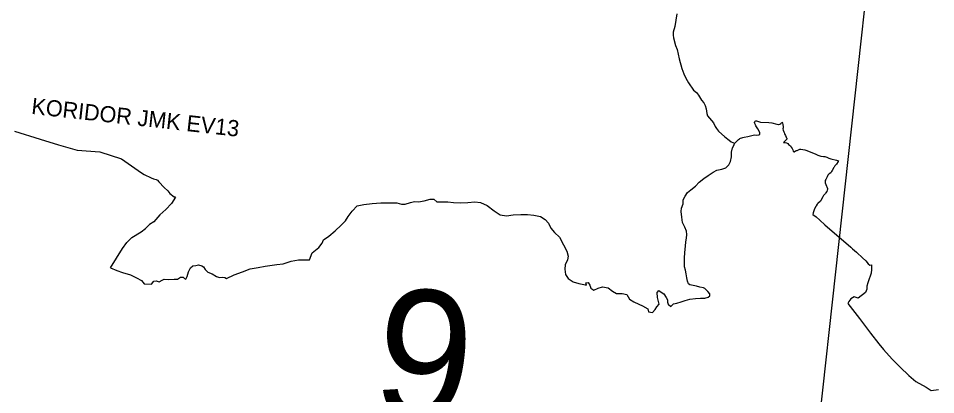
# Model space of a CAD drawing. Extents: x -678204 to -526855, y -1228851 to -1110393.
# Drawn here: x -668785 to -651736, y -1194100 to -1187099 of the extents above; entities that cross this region are included whole.
import ezdxf

# ---------------------------------------------------------------- set-up
doc = ezdxf.new("R2010")
doc.units = 0
for name, color, linetype in [('00_n_cyklo popisy', 7, 'Continuous'), ('00_n_cyklo prujezdne rekreacni hlavni', 7, 'Continuous'), ('00_n_cyklo trasovani rekreacni hlavni', 7, 'Continuous'), ('_HELP BIG', 7, 'Continuous')]:
    doc.layers.add(name, color=color, linetype=linetype)

msp = doc.modelspace()

# ---------------------------------------------------------------- linework, layer by layer
at = {"layer": '00_n_cyklo prujezdne rekreacni hlavni'}
for points in [[(-656549, -1187017), (-656582, -1187251), (-656615, -1187356), (-656617, -1187413), (-656607, -1187459), (-656571, -1187603), (-656542, -1187679), (-656502, -1187855), (-656451, -1188029), (-656415, -1188132), (-656382, -1188209), (-656332, -1188300), (-656236, -1188435), (-656183, -1188480), (-656144, -1188529), (-656091, -1188624), (-656046, -1188672), (-656018, -1188720), (-656004, -1188784), (-655991, -1188867), (-655975, -1188912), (-655868, -1189041), (-655832, -1189108), (-655809, -1189148), (-655770, -1189198), (-655655, -1189303), (-655575, -1189365), (-655537, -1189394), (-655473, -1189423)], [(-655479, -1189431), (-655479, -1189431), (-655417, -1189370), (-655400, -1189354), (-655385, -1189340), (-655373, -1189332), (-655361, -1189326), (-655339, -1189320), (-655323, -1189316), (-655298, -1189310), (-655229, -1189294), (-655180, -1189283), (-655125, -1189273), (-655099, -1189268), (-655061, -1189271), (-655029, -1189268), (-655019, -1189265), (-655011, -1189260), (-655007, -1189255), (-655004, -1189242), (-655003, -1189230), (-655010, -1189212), (-655041, -1189157), (-655076, -1189097), (-655084, -1189079), (-655095, -1189057), (-655101, -1189034), (-655097, -1189018), (-655090, -1189012), (-655079, -1189004), (-655079, -1189004), (-655065, -1189004), (-654989, -1189031), (-654989, -1189031), (-654839, -1189038), (-654780, -1189045), (-654780, -1189045), (-654690, -1189066), (-654660, -1189072), (-654648, -1189073), (-654648, -1189073), (-654631, -1189069), (-654613, -1189057), (-654606, -1189052), (-654605, -1189051), (-654601, -1189042), (-654596, -1189033), (-654584, -1189049), (-654578, -1189073), (-654572, -1189115), (-654572, -1189134), (-654574, -1189154), (-654570, -1189179), (-654559, -1189213), (-654555, -1189224), (-654555, -1189224), (-654545, -1189247), (-654530, -1189277), (-654517, -1189307), (-654512, -1189316), (-654500, -1189328), (-654497, -1189339), (-654501, -1189344), (-654512, -1189357), (-654567, -1189409), (-654551, -1189409), (-654536, -1189410), (-654508, -1189415), (-654486, -1189430), (-654471, -1189443), (-654437, -1189471), (-654420, -1189493), (-654402, -1189522), (-654390, -1189543), (-654384, -1189567), (-654374, -1189585), (-654365, -1189584), (-654342, -1189564), (-654323, -1189557), (-654309, -1189555), (-654299, -1189552), (-654263, -1189535), (-654244, -1189532), (-654206, -1189537), (-654169, -1189543), (-654131, -1189555), (-653966, -1189627), (-653925, -1189644), (-653887, -1189659), (-653870, -1189665), (-653821, -1189672), (-653797, -1189671), (-653779, -1189674), (-653760, -1189679), (-653719, -1189699), (-653687, -1189711), (-653581, -1189738), (-653561, -1189745), (-653540, -1189750), (-653548, -1189765), (-653581, -1189810), (-653598, -1189828), (-653612, -1189842), (-653622, -1189866), (-653626, -1189876), (-653661, -1189928), (-653673, -1189947), (-653678, -1189961), (-653687, -1189971), (-653716, -1189994), (-653740, -1190019), (-653754, -1190049), (-653779, -1190094), (-653793, -1190117), (-653788, -1190158), (-653777, -1190191), (-653747, -1190264), (-653748, -1190282), (-653750, -1190295), (-653762, -1190320), (-653784, -1190352), (-653791, -1190361), (-653821, -1190396), (-653835, -1190417), (-653869, -1190489), (-653877, -1190501), (-653926, -1190542), (-653940, -1190557), (-653958, -1190588), (-653963, -1190597), (-653963, -1190597), (-653987, -1190645), (-654001, -1190677), (-654011, -1190718), (-654017, -1190745), (-653960, -1190794), (-653892, -1190852), (-653796, -1190940), (-653313, -1191357), (-653313, -1191357), (-653282, -1191385), (-653282, -1191385), (-653205, -1191451), (-653211, -1191458)], [(-668859, -1189197), (-668380, -1189349), (-668040, -1189450), (-667692, -1189554), (-667273, -1189580), (-666869, -1189712), (-666685, -1189842), (-666498, -1189972), (-666444, -1190004), (-666318, -1190068), (-666271, -1190084), (-666223, -1190097), (-666201, -1190111), (-666174, -1190139), (-666072, -1190248), (-666007, -1190307), (-665972, -1190357), (-665891, -1190419), (-665867, -1190420)], [(-656610, -1192410), (-656547, -1192397), (-656468, -1192375), (-656391, -1192346), (-656308, -1192323), (-656198, -1192308), (-656110, -1192302), (-656025, -1192302), (-655963, -1192287), (-655931, -1192260), (-655935, -1192221), (-655973, -1192183), (-656002, -1192148), (-656027, -1192125), (-656054, -1192113), (-656117, -1192098), (-656183, -1192083), (-656243, -1192071), (-656304, -1192058), (-656327, -1192040), (-656347, -1191986), (-656360, -1191925), (-656376, -1191854), (-656387, -1191784), (-656402, -1191719), (-656402, -1191646), (-656404, -1191559), (-656399, -1191453), (-656385, -1191336), (-656377, -1191259), (-656370, -1191191), (-656362, -1191118), (-656370, -1191056), (-656397, -1190983), (-656439, -1190897), (-656451, -1190796), (-656466, -1190694), (-656462, -1190629), (-656431, -1190550), (-656426, -1190477), (-656395, -1190409), (-656350, -1190336), (-656287, -1190286), (-656202, -1190219), (-656133, -1190148), (-656048, -1190078), (-655965, -1190022), (-655873, -1189959), (-655802, -1189926), (-655713, -1189903), (-655638, -1189878), (-655580, -1189822), (-655548, -1189759), (-655530, -1189674), (-655530, -1189591), (-655511, -1189506), (-655490, -1189462), (-655474, -1189425)], [(-667071, -1191743), (-666955, -1191790), (-666852, -1191825), (-666701, -1191868), (-666589, -1191929), (-666498, -1191976), (-666446, -1192037), (-666313, -1192041), (-666269, -1191985), (-666226, -1191981), (-666166, -1192002), (-666110, -1191972), (-666075, -1191950), (-666002, -1191955), (-665890, -1191950), (-665829, -1191950), (-665769, -1191916), (-665721, -1191916), (-665700, -1191938), (-665670, -1191950), (-665648, -1191903), (-665622, -1191812), (-665583, -1191743), (-665540, -1191705), (-665484, -1191696), (-665437, -1191687), (-665372, -1191705), (-665342, -1191722), (-665312, -1191774), (-665264, -1191821), (-665186, -1191851), (-665100, -1191899), (-665048, -1191920), (-664988, -1191916), (-664949, -1191920), (-664919, -1191938), (-664777, -1191869), (-664621, -1191817), (-664479, -1191761), (-664328, -1191735), (-664198, -1191709), (-663983, -1191679), (-663866, -1191666), (-663715, -1191619), (-663577, -1191593), (-663499, -1191593), (-663374, -1191589), (-663323, -1191459), (-663202, -1191360), (-663137, -1191282), (-663115, -1191218), (-663016, -1191149), (-662900, -1191050), (-662787, -1190946), (-662705, -1190868), (-662654, -1190786), (-662580, -1190687), (-662490, -1190588), (-662364, -1190562), (-662209, -1190541), (-662050, -1190528), (-661838, -1190528), (-661752, -1190532), (-661666, -1190558), (-661597, -1190558), (-661497, -1190524), (-661424, -1190506), (-661351, -1190511), (-661243, -1190493), (-661131, -1190463), (-661066, -1190463), (-661006, -1190511), (-660906, -1190511), (-660803, -1190515), (-660695, -1190524), (-660565, -1190533), (-660432, -1190524), (-660302, -1190511), (-660194, -1190524), (-660074, -1190580), (-659940, -1190679), (-659828, -1190753), (-659711, -1190770), (-659586, -1190757), (-659448, -1190749), (-659323, -1190749), (-659207, -1190762), (-659081, -1190787), (-658991, -1190839), (-658935, -1190908), (-658887, -1191003), (-658818, -1191081), (-658728, -1191171), (-658654, -1191310), (-658594, -1191430), (-658564, -1191521), (-658577, -1191594), (-658624, -1191685), (-658629, -1191763), (-658616, -1191862), (-658564, -1191939), (-658473, -1192000), (-658366, -1192030), (-658275, -1192047), (-658228, -1192065), (-658236, -1192021), (-658197, -1192013), (-658163, -1192060), (-658146, -1192116), (-658090, -1192155), (-658008, -1192116), (-657930, -1192095), (-657826, -1192112), (-657740, -1192177), (-657667, -1192216), (-657563, -1192216), (-657477, -1192237), (-657425, -1192324), (-657343, -1192371), (-657253, -1192414), (-657184, -1192444), (-657084, -1192505), (-657072, -1192557), (-657002, -1192570), (-656951, -1192514), (-656916, -1192466), (-656877, -1192419), (-656908, -1192294), (-656912, -1192199), (-656882, -1192160), (-656838, -1192190), (-656787, -1192225), (-656748, -1192289), (-656718, -1192337), (-656718, -1192380), (-656709, -1192419), (-656657, -1192458), (-656610, -1192410)], [(-665865, -1190427), (-665937, -1190545), (-666045, -1190657), (-666154, -1190753), (-666269, -1190887), (-666350, -1190936)], [(-667073, -1191740), (-666850, -1191382), (-666769, -1191267), (-666674, -1191173), (-666505, -1191071), (-666424, -1191011), (-666350, -1190936)], [(-653202, -1191455), (-653093, -1191554), (-653035, -1191611), (-652993, -1191668), (-652959, -1191692), (-652926, -1191687), (-652929, -1191773), (-652936, -1191838), (-652952, -1191892), (-652974, -1191945), (-652997, -1192018), (-653016, -1192079), (-653016, -1192136), (-653043, -1192201), (-653177, -1192304), (-653249, -1192277), (-653310, -1192319), (-653352, -1192365), (-653367, -1192403), (-653150, -1192685), (-652948, -1192956), (-652791, -1193151), (-652707, -1193261), (-652543, -1193440), (-652395, -1193585), (-652234, -1193746), (-652105, -1193856), (-651910, -1193963), (-651819, -1194020), (-651685, -1194005)]]:
    msp.add_lwpolyline(points, dxfattribs=at)
at = {"layer": '00_n_cyklo trasovani rekreacni hlavni'}
for points in [[(-656549, -1187017), (-656582, -1187251), (-656615, -1187356), (-656617, -1187413), (-656607, -1187459), (-656571, -1187603), (-656542, -1187679), (-656502, -1187855), (-656451, -1188029), (-656415, -1188132), (-656382, -1188209), (-656332, -1188300), (-656236, -1188435), (-656183, -1188480), (-656144, -1188529), (-656091, -1188624), (-656046, -1188672), (-656018, -1188720), (-656004, -1188784), (-655991, -1188867), (-655975, -1188912), (-655868, -1189041), (-655832, -1189108), (-655809, -1189148), (-655770, -1189198), (-655655, -1189303), (-655575, -1189365), (-655537, -1189394), (-655473, -1189423)], [(-655479, -1189431), (-655479, -1189431), (-655417, -1189370), (-655400, -1189354), (-655385, -1189340), (-655373, -1189332), (-655361, -1189326), (-655339, -1189320), (-655323, -1189316), (-655298, -1189310), (-655229, -1189294), (-655180, -1189283), (-655125, -1189273), (-655099, -1189268), (-655061, -1189271), (-655029, -1189268), (-655019, -1189265), (-655011, -1189260), (-655007, -1189255), (-655004, -1189242), (-655003, -1189230), (-655010, -1189212), (-655041, -1189157), (-655076, -1189097), (-655084, -1189079), (-655095, -1189057), (-655101, -1189034), (-655097, -1189018), (-655090, -1189012), (-655079, -1189004), (-655079, -1189004), (-655065, -1189004), (-654989, -1189031), (-654989, -1189031), (-654839, -1189038), (-654780, -1189045), (-654780, -1189045), (-654690, -1189066), (-654660, -1189072), (-654648, -1189073), (-654648, -1189073), (-654631, -1189069), (-654613, -1189057), (-654606, -1189052), (-654605, -1189051), (-654601, -1189042), (-654596, -1189033), (-654584, -1189049), (-654578, -1189073), (-654572, -1189115), (-654572, -1189134), (-654574, -1189154), (-654570, -1189179), (-654559, -1189213), (-654555, -1189224), (-654555, -1189224), (-654545, -1189247), (-654530, -1189277), (-654517, -1189307), (-654512, -1189316), (-654500, -1189328), (-654497, -1189339), (-654501, -1189344), (-654512, -1189357), (-654567, -1189409), (-654551, -1189409), (-654536, -1189410), (-654508, -1189415), (-654486, -1189430), (-654471, -1189443), (-654437, -1189471), (-654420, -1189493), (-654402, -1189522), (-654390, -1189543), (-654384, -1189567), (-654374, -1189585), (-654365, -1189584), (-654342, -1189564), (-654323, -1189557), (-654309, -1189555), (-654299, -1189552), (-654263, -1189535), (-654244, -1189532), (-654206, -1189537), (-654169, -1189543), (-654131, -1189555), (-653966, -1189627), (-653925, -1189644), (-653887, -1189659), (-653870, -1189665), (-653821, -1189672), (-653797, -1189671), (-653779, -1189674), (-653760, -1189679), (-653719, -1189699), (-653687, -1189711), (-653581, -1189738), (-653561, -1189745), (-653540, -1189750), (-653548, -1189765), (-653581, -1189810), (-653598, -1189828), (-653612, -1189842), (-653622, -1189866), (-653626, -1189876), (-653661, -1189928), (-653673, -1189947), (-653678, -1189961), (-653687, -1189971), (-653716, -1189994), (-653740, -1190019), (-653754, -1190049), (-653779, -1190094), (-653793, -1190117), (-653788, -1190158), (-653777, -1190191), (-653747, -1190264), (-653748, -1190282), (-653750, -1190295), (-653762, -1190320), (-653784, -1190352), (-653791, -1190361), (-653821, -1190396), (-653835, -1190417), (-653869, -1190489), (-653877, -1190501), (-653926, -1190542), (-653940, -1190557), (-653958, -1190588), (-653963, -1190597), (-653963, -1190597), (-653987, -1190645), (-654001, -1190677), (-654011, -1190718), (-654017, -1190745), (-653960, -1190794), (-653892, -1190852), (-653796, -1190940), (-653313, -1191357), (-653313, -1191357), (-653282, -1191385), (-653282, -1191385), (-653205, -1191451), (-653211, -1191458)], [(-668859, -1189197), (-668380, -1189349), (-668040, -1189450), (-667692, -1189554), (-667273, -1189580), (-666869, -1189712), (-666685, -1189842), (-666498, -1189972), (-666444, -1190004), (-666318, -1190068), (-666271, -1190084), (-666223, -1190097), (-666201, -1190111), (-666174, -1190139), (-666072, -1190248), (-666007, -1190307), (-665972, -1190357), (-665891, -1190419), (-665867, -1190420)], [(-656610, -1192410), (-656547, -1192397), (-656468, -1192375), (-656391, -1192346), (-656308, -1192323), (-656198, -1192308), (-656110, -1192302), (-656025, -1192302), (-655963, -1192287), (-655931, -1192260), (-655935, -1192221), (-655973, -1192183), (-656002, -1192148), (-656027, -1192125), (-656054, -1192113), (-656117, -1192098), (-656183, -1192083), (-656243, -1192071), (-656304, -1192058), (-656327, -1192040), (-656347, -1191986), (-656360, -1191925), (-656376, -1191854), (-656387, -1191784), (-656402, -1191719), (-656402, -1191646), (-656404, -1191559), (-656399, -1191453), (-656385, -1191336), (-656377, -1191259), (-656370, -1191191), (-656362, -1191118), (-656370, -1191056), (-656397, -1190983), (-656439, -1190897), (-656451, -1190796), (-656466, -1190694), (-656462, -1190629), (-656431, -1190550), (-656426, -1190477), (-656395, -1190409), (-656350, -1190336), (-656287, -1190286), (-656202, -1190219), (-656133, -1190148), (-656048, -1190078), (-655965, -1190022), (-655873, -1189959), (-655802, -1189926), (-655713, -1189903), (-655638, -1189878), (-655580, -1189822), (-655548, -1189759), (-655530, -1189674), (-655530, -1189591), (-655511, -1189506), (-655490, -1189462), (-655474, -1189425)], [(-667071, -1191743), (-666955, -1191790), (-666852, -1191825), (-666701, -1191868), (-666589, -1191929), (-666498, -1191976), (-666446, -1192037), (-666313, -1192041), (-666269, -1191985), (-666226, -1191981), (-666166, -1192002), (-666110, -1191972), (-666075, -1191950), (-666002, -1191955), (-665890, -1191950), (-665829, -1191950), (-665769, -1191916), (-665721, -1191916), (-665700, -1191938), (-665670, -1191950), (-665648, -1191903), (-665622, -1191812), (-665583, -1191743), (-665540, -1191705), (-665484, -1191696), (-665437, -1191687), (-665372, -1191705), (-665342, -1191722), (-665312, -1191774), (-665264, -1191821), (-665186, -1191851), (-665100, -1191899), (-665048, -1191920), (-664988, -1191916), (-664949, -1191920), (-664919, -1191938), (-664777, -1191869), (-664621, -1191817), (-664479, -1191761), (-664328, -1191735), (-664198, -1191709), (-663983, -1191679), (-663866, -1191666), (-663715, -1191619), (-663577, -1191593), (-663499, -1191593), (-663374, -1191589), (-663323, -1191459), (-663202, -1191360), (-663137, -1191282), (-663115, -1191218), (-663016, -1191149), (-662900, -1191050), (-662787, -1190946), (-662705, -1190868), (-662654, -1190786), (-662580, -1190687), (-662490, -1190588), (-662364, -1190562), (-662209, -1190541), (-662050, -1190528), (-661838, -1190528), (-661752, -1190532), (-661666, -1190558), (-661597, -1190558), (-661497, -1190524), (-661424, -1190506), (-661351, -1190511), (-661243, -1190493), (-661131, -1190463), (-661066, -1190463), (-661006, -1190511), (-660906, -1190511), (-660803, -1190515), (-660695, -1190524), (-660565, -1190533), (-660432, -1190524), (-660302, -1190511), (-660194, -1190524), (-660074, -1190580), (-659940, -1190679), (-659828, -1190753), (-659711, -1190770), (-659586, -1190757), (-659448, -1190749), (-659323, -1190749), (-659207, -1190762), (-659081, -1190787), (-658991, -1190839), (-658935, -1190908), (-658887, -1191003), (-658818, -1191081), (-658728, -1191171), (-658654, -1191310), (-658594, -1191430), (-658564, -1191521), (-658577, -1191594), (-658624, -1191685), (-658629, -1191763), (-658616, -1191862), (-658564, -1191939), (-658473, -1192000), (-658366, -1192030), (-658275, -1192047), (-658228, -1192065), (-658236, -1192021), (-658197, -1192013), (-658163, -1192060), (-658146, -1192116), (-658090, -1192155), (-658008, -1192116), (-657930, -1192095), (-657826, -1192112), (-657740, -1192177), (-657667, -1192216), (-657563, -1192216), (-657477, -1192237), (-657425, -1192324), (-657343, -1192371), (-657253, -1192414), (-657184, -1192444), (-657084, -1192505), (-657072, -1192557), (-657002, -1192570), (-656951, -1192514), (-656916, -1192466), (-656877, -1192419), (-656908, -1192294), (-656912, -1192199), (-656882, -1192160), (-656838, -1192190), (-656787, -1192225), (-656748, -1192289), (-656718, -1192337), (-656718, -1192380), (-656709, -1192419), (-656657, -1192458), (-656610, -1192410)], [(-665865, -1190427), (-665937, -1190545), (-666045, -1190657), (-666154, -1190753), (-666269, -1190887), (-666350, -1190936)], [(-667073, -1191740), (-666850, -1191382), (-666769, -1191267), (-666674, -1191173), (-666505, -1191071), (-666424, -1191011), (-666350, -1190936)], [(-653202, -1191455), (-653093, -1191554), (-653035, -1191611), (-652993, -1191668), (-652959, -1191692), (-652926, -1191687), (-652929, -1191773), (-652936, -1191838), (-652952, -1191892), (-652974, -1191945), (-652997, -1192018), (-653016, -1192079), (-653016, -1192136), (-653043, -1192201), (-653177, -1192304), (-653249, -1192277), (-653310, -1192319), (-653352, -1192365), (-653367, -1192403), (-653150, -1192685), (-652948, -1192956), (-652791, -1193151), (-652707, -1193261), (-652543, -1193440), (-652395, -1193585), (-652234, -1193746), (-652105, -1193856), (-651910, -1193963), (-651819, -1194020), (-651685, -1194005)]]:
    msp.add_lwpolyline(points, dxfattribs=at)
at = {"layer": '_HELP BIG'}
msp.add_lwpolyline([(-675119, -1202133), (-672013, -1173846), (-651868, -1176058), (-654974, -1204345)], close=True, dxfattribs=at)

# ---------------------------------------------------------------- texts
at = {"layer": '00_n_cyklo popisy'}
msp.add_text('KORIDOR JMK EV13', height=300, rotation=353.6836, dxfattribs=at).set_placement((-668553, -1188875))
at = {"layer": '_HELP BIG'}
msp.add_text('9', height=2400, rotation=353.6836, dxfattribs=at).set_placement((-662254, -1194453))

doc.saveas('drawing.dxf')
